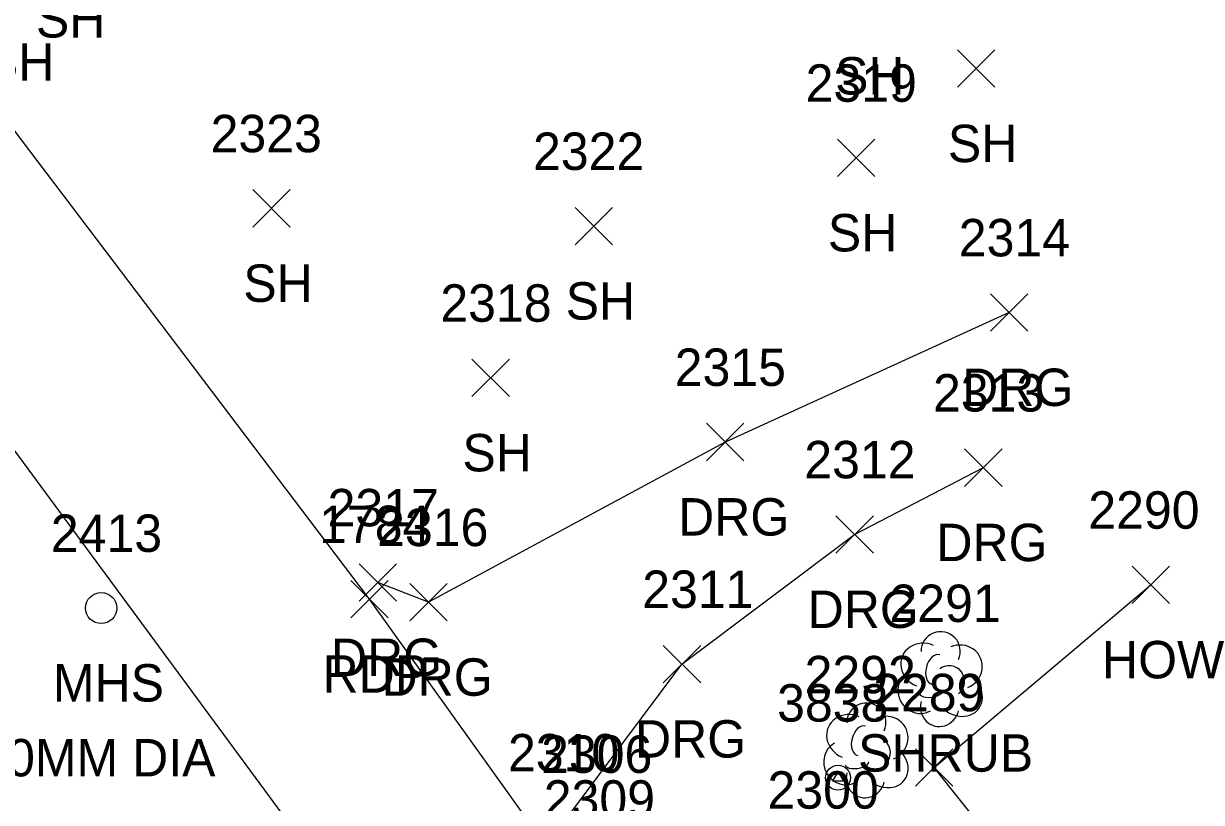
# Model space of a CAD drawing. Extents: x 1634209 to 1639641, y 608564 to 612258.
# Drawn here: x 1638944.9 to 1639007.9, y 611541 to 611582.6 of the extents above; entities that cross this region are included whole.
import ezdxf

# ---------------------------------------------------------------- set-up
doc = ezdxf.new("R2010")
doc.units = 0
for name, color, linetype in [('L_A', 7, 'Continuous'), ('L_I', 7, 'Continuous'), ('L_TIC', 7, 'Continuous'), ('LBC', 7, 'Continuous'), ('LSH', 7, 'Continuous'), ('M_I', 7, 'Continuous'), ('MPIR', 7, 'Continuous'), ('P_A', 7, 'Continuous'), ('P_I', 7, 'Continuous'), ('P_TIC', 7, 'Continuous'), ('PET', 7, 'Continuous'), ('PRC', 7, 'Continuous'), ('R_A', 7, 'Continuous'), ('R_I', 7, 'Continuous'), ('R_TIC', 7, 'Continuous'), ('RDG', 7, 'Continuous'), ('U_A', 7, 'Continuous'), ('U_C', 7, 'Continuous'), ('U_I', 7, 'Continuous'), ('USMH', 7, 'Continuous')]:
    doc.layers.add(name, color=color, linetype=linetype)

msp = doc.modelspace()

# ---------------------------------------------------------------- linework, layer by layer
at = {"layer": 'L_TIC'}
for points in [[(1638994.828, 611579.206), (1638996.828, 611581.206)], [(1638996.828, 611579.206), (1638994.828, 611581.206)], [(1638988.41, 611574.432), (1638990.41, 611576.432)], [(1638990.41, 611574.432), (1638988.41, 611576.432)], [(1638957.152, 611571.734), (1638959.152, 611573.734)], [(1638959.152, 611571.734), (1638957.152, 611573.734)], [(1638974.391, 611570.787), (1638976.391, 611572.787)], [(1638976.391, 611570.787), (1638974.391, 611572.787)], [(1638968.869, 611562.673), (1638970.869, 611564.673)], [(1638970.869, 611562.673), (1638968.869, 611564.673)], [(1639004.171, 611551.609), (1639006.171, 611553.609)], [(1639006.171, 611551.609), (1639004.171, 611553.609)], [(1638992.588, 611541.849), (1638994.588, 611543.849)], [(1638994.588, 611541.849), (1638992.588, 611543.849)]]:
    msp.add_lwpolyline(points, dxfattribs=at)
at = {"layer": 'LBC'}
msp.add_lwpolyline([(1639013.238, 611521.791), (1639011.38, 611520.528), (1638993.588, 611542.849), (1639005.171, 611552.609)], dxfattribs=at)
at = {"layer": 'LSH'}
for p, q in [((1638993.884, 611547.621), (1638993.884, 611547.621)), ((1638993.884, 611547.621), (1638993.884, 611547.621)), ((1638989.914, 611543.81), (1638989.914, 611543.81)), ((1638989.914, 611543.81), (1638989.914, 611543.81))]:
    msp.add_line(p, q, dxfattribs=at)
for centre in [(1638993.931, 611549.055), (1638989.96, 611545.244)]:
    msp.add_arc(centre, 1.047, 335.52715, 180.95627, dxfattribs=at)
for centre, major_axis, ratio, start_param, end_param in [((1638993.092, 611548.288), (1.21, -0.512), 0.895232, 1.570796, 4.712389), ((1638994.925, 611548.205), (-1.141, -0.483), 0.949671, 1.570796, 4.712389), ((1638993.675, 611548.08), (-0.208, -0.792), 0.645439, 3.141593, 6.283185), ((1638992.801, 611546.913), (0.584, -1.042), 0.959034, 3.141593, 6.283185), ((1638994.384, 611547.455), (-0.5, 0.667), 0.989748, 3.141593, 6.283185), ((1638994.884, 611546.788), (-1.09, 0.792), 0.841452, 1.570796, 4.712389), ((1638993.426, 611546.871), (-0.625, -0.083), 0.423636, 0, 3.141593), ((1638993.884, 611546.121), (0.265, 1.061), 0.942809, 1.570796, 4.712389), ((1638989.122, 611544.476), (1.21, -0.512), 0.895232, 1.570796, 4.712389), ((1638990.955, 611544.393), (-1.141, -0.483), 0.949671, 1.570796, 4.712389), ((1638989.705, 611544.268), (-0.208, -0.792), 0.645439, 3.141593, 6.283185), ((1638988.83, 611543.101), (0.584, -1.042), 0.959034, 3.141593, 6.283185), ((1638990.414, 611543.643), (-0.5, 0.667), 0.989748, 3.141593, 6.283185), ((1638990.914, 611542.977), (-1.09, 0.792), 0.841452, 1.570796, 4.712389), ((1638989.455, 611543.06), (-0.625, -0.083), 0.423636, 0, 3.141593), ((1638989.914, 611542.31), (0.265, 1.061), 0.942809, 1.570796, 4.712389)]:
    msp.add_ellipse(centre, major_axis=major_axis, ratio=ratio, start_param=start_param, end_param=end_param, dxfattribs=at)
at = {"layer": 'MPIR'}
msp.add_lwpolyline([(1638988.443, 611542.63), (1638988.154, 611542.13), (1638988.732, 611542.13)], close=True, dxfattribs=at)
msp.add_circle((1638988.443, 611542.297), 0.667, dxfattribs=at)
at = {"layer": 'P_TIC'}
for points in [[(1638962.386, 611550.842), (1638964.386, 611552.842)], [(1638964.386, 611550.842), (1638962.386, 611552.842)]]:
    msp.add_lwpolyline(points, dxfattribs=at)
at = {"layer": 'PET'}
msp.add_lwpolyline([(1639148.641, 611331.082), (1639142.067, 611329.177), (1639135.692, 611328.739), (1639125.686, 611331.142), (1639119.169, 611334.872), (1639114.182, 611340.564), (1639098.755, 611361.78), (1639080.314, 611387.333), (1639061.614, 611413.478), (1639039.149, 611444.214), (1639014.331, 611480.36), (1638988.409, 611516.899), (1638963.386, 611551.842), (1638935.457, 611588.697), (1638918.508, 611609.357), (1638899.721, 611630.856), (1638874.403, 611653.856), (1638846.548, 611674.464), (1638833.139, 611682.534), (1638823.86, 611689.157)], dxfattribs=at)
at = {"layer": 'PRC'}
msp.add_lwpolyline([(1638818.793, 611678.83), (1638843.97, 611663.345), (1638876.434, 611637.383), (1638906.241, 611607.189), (1638934.139, 611573.685), (1638965.301, 611531.425), (1638998.818, 611484.34), (1639033.818, 611434.48), (1639068.013, 611386.295), (1639093.941, 611350.485), (1639111.891, 611325.371), (1639129.223, 611302.761)], dxfattribs=at)
at = {"layer": 'R_TIC'}
for points in [[(1638996.591, 611566.168), (1638998.591, 611568.168)], [(1638998.591, 611566.168), (1638996.591, 611568.168)], [(1638981.402, 611559.242), (1638983.402, 611561.242)], [(1638983.402, 611559.242), (1638981.402, 611561.242)], [(1638995.213, 611557.874), (1638997.213, 611559.874)], [(1638997.213, 611557.874), (1638995.213, 611559.874)], [(1638988.33, 611554.302), (1638990.33, 611556.302)], [(1638990.33, 611554.302), (1638988.33, 611556.302)], [(1638962.84, 611551.735), (1638964.84, 611553.735)], [(1638964.84, 611551.735), (1638962.84, 611553.735)], [(1638965.544, 611550.678), (1638967.544, 611552.678)], [(1638967.544, 611550.678), (1638965.544, 611552.678)], [(1638979.098, 611547.373), (1638981.098, 611549.373)], [(1638981.098, 611547.373), (1638979.098, 611549.373)]]:
    msp.add_lwpolyline(points, dxfattribs=at)
at = {"layer": 'RDG'}
for points in [[(1638997.591, 611567.168), (1638982.402, 611560.242), (1638966.544, 611551.678), (1638963.84, 611552.735)], [(1638973.574, 611539.635), (1638980.098, 611548.373), (1638989.33, 611555.302), (1638996.213, 611558.874)]]:
    msp.add_lwpolyline(points, dxfattribs=at)
at = {"layer": 'USMH'}
for p, q in [((1638949.042, 611551.368), (1638949.042, 611551.368)), ((1638949.875, 611551.368), (1638949.875, 611551.368))]:
    msp.add_line(p, q, dxfattribs=at)
msp.add_circle((1638949.042, 611551.368), 0.833, dxfattribs=at)

# ---------------------------------------------------------------- texts
at = {"layer": 'L_A'}
for s, p in [('SH', (1638945.549, 611581.867)), ('SH', (1638942.821, 611579.558)), ('SH', (1638988.284, 611578.818)), ('SH', (1638994.316, 611575.206)), ('SH', (1638987.898, 611570.432)), ('SH', (1638956.64, 611567.734)), ('SH', (1638973.879, 611566.787)), ('SH', (1638968.357, 611558.673)), ('HOW', (1639002.557, 611547.609)), ('SHRUB', (1638989.514, 611542.621))]:
    msp.add_text(s, height=2, dxfattribs=at).set_placement(p)
at = {"layer": 'L_I'}
for s, p in [('2319', (1638986.709, 611578.432)), ('2323', (1638954.892, 611575.734)), ('2322', (1638972.131, 611574.787)), ('2318', (1638967.176, 611566.673)), ('2290', (1639001.825, 611555.609)), ('2291', (1638991.191, 611550.621)), ('2292', (1638986.654, 611546.81)), ('2289', (1638990.321, 611545.849)), ('2306', (1638972.562, 611542.555)), ('2309', (1638972.706, 611540.162)), ('2300', (1638984.671, 611540.642))]:
    msp.add_text(s, height=2, dxfattribs=at).set_placement(p)
at = {"layer": 'M_I'}
msp.add_text('3838', height=2, dxfattribs=at).set_placement((1638985.183, 611545.297))
at = {"layer": 'P_A'}
msp.add_text('RDP', height=2, dxfattribs=at).set_placement((1638960.875, 611546.842))
at = {"layer": 'P_I'}
msp.add_text('1784', height=2, dxfattribs=at).set_placement((1638960.694, 611554.842))
at = {"layer": 'R_A'}
for p in [(1638995.079, 611562.168), (1638979.89, 611555.242), (1638993.701, 611553.874), (1638986.818, 611550.302), (1638961.328, 611547.735), (1638964.032, 611546.678), (1638977.586, 611543.373)]:
    msp.add_text('DRG', height=2, dxfattribs=at).set_placement(p)
at = {"layer": 'R_I'}
for s, p in [('2314', (1638994.898, 611570.168)), ('2315', (1638979.709, 611563.242)), ('2313', (1638993.52, 611561.874)), ('2312', (1638986.637, 611558.302)), ('2317', (1638961.147, 611555.735)), ('2316', (1638963.796, 611554.678)), ('2311', (1638977.972, 611551.373)), ('2310', (1638970.795, 611542.635))]:
    msp.add_text(s, height=2, dxfattribs=at).set_placement(p)
at = {"layer": 'U_A'}
msp.add_text('MHS', height=2, dxfattribs=at).set_placement((1638946.459, 611546.368))
at = {"layer": 'U_C'}
msp.add_text('660MM DIA', height=2, dxfattribs=at).set_placement((1638941.034, 611542.368))
at = {"layer": 'U_I'}
msp.add_text('2413', height=2, dxfattribs=at).set_placement((1638946.349, 611554.368))

doc.saveas('drawing.dxf')
